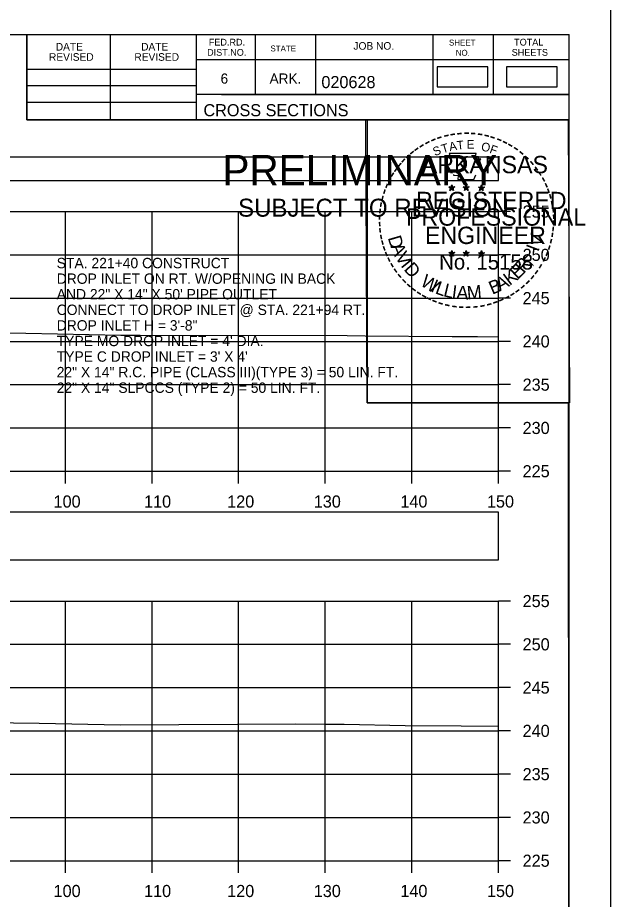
# Model space of a CAD drawing. Extents: x 1369627 to 1374022, y 380035 to 398173.
# Drawn here: x 1372193 to 1372261.5, y 384841.7 to 384943.6 of the extents above; entities that cross this region are included whole.
import ezdxf

# ---------------------------------------------------------------- set-up
doc = ezdxf.new("R2010")
doc.units = 0
for name, color, linetype in [('Default', 7, 'Continuous'), ('R_Axis', 7, 'Continuous'), ('R_Axis Annot', 7, 'Continuous'), ('R_Border', 7, 'Continuous'), ('R_Border PE', 7, 'Continuous'), ('R_Border Prem', 7, 'Continuous'), ('R_Exist Surface', 7, 'Continuous'), ('R_Grid', 7, 'Continuous'), ('R_No Plot', 7, 'Continuous'), ('R_Water Annot', 7, 'Continuous')]:
    doc.layers.add(name, color=color, linetype=linetype)

msp = doc.modelspace()

# ---------------------------------------------------------------- linework, layer by layer
at = {"layer": 'Default'}
for points in [[(1372241.46, 384935.61), (1372247.3, 384935.61), (1372247.3, 384937.92), (1372241.46, 384937.92)], [(1372249.48, 384935.61), (1372255.32, 384935.61), (1372255.32, 384937.92), (1372249.48, 384937.92)], [(1371948.53, 384924.79), (1372248.53, 384924.79), (1372248.53, 384927.49), (1371948.53, 384927.49)], [(1371948.53, 384880.95), (1372248.53, 384880.95), (1372248.53, 384886.47), (1371948.53, 384886.47)]]:
    msp.add_lwpolyline(points, close=True, dxfattribs=at)
at = {"layer": 'R_Axis'}
for p, q in [((1372248.53, 384891.19), (1372248.53, 384921.19)), ((1372249.93, 384921.19), (1372248.53, 384921.19)), ((1372249.93, 384916.19), (1372248.53, 384916.19)), ((1372249.93, 384911.19), (1372248.53, 384911.19)), ((1372249.93, 384906.19), (1372248.53, 384906.19)), ((1372249.93, 384901.19), (1372248.53, 384901.19)), ((1372249.93, 384896.19), (1372248.53, 384896.19)), ((1371948.53, 384891.19), (1372248.53, 384891.19)), ((1372198.53, 384889.79), (1372198.53, 384891.19)), ((1372208.53, 384889.79), (1372208.53, 384891.19)), ((1372218.53, 384889.79), (1372218.53, 384891.19)), ((1372228.53, 384889.79), (1372228.53, 384891.19)), ((1372238.53, 384889.79), (1372238.53, 384891.19)), ((1372248.53, 384889.79), (1372248.53, 384891.19)), ((1372249.93, 384891.19), (1372248.53, 384891.19)), ((1372248.53, 384846.19), (1372248.53, 384876.19)), ((1372249.93, 384876.19), (1372248.53, 384876.19)), ((1372249.93, 384871.19), (1372248.53, 384871.19)), ((1372249.93, 384866.19), (1372248.53, 384866.19)), ((1372249.93, 384861.19), (1372248.53, 384861.19)), ((1372249.93, 384856.19), (1372248.53, 384856.19)), ((1372249.93, 384851.19), (1372248.53, 384851.19)), ((1371948.53, 384846.19), (1372248.53, 384846.19)), ((1372198.53, 384844.79), (1372198.53, 384846.19)), ((1372208.53, 384844.79), (1372208.53, 384846.19)), ((1372218.53, 384844.79), (1372218.53, 384846.19)), ((1372228.53, 384844.79), (1372228.53, 384846.19)), ((1372238.53, 384844.79), (1372238.53, 384846.19)), ((1372248.53, 384844.79), (1372248.53, 384846.19)), ((1372249.93, 384846.19), (1372248.53, 384846.19))]:
    msp.add_line(p, q, dxfattribs=at)
at = {"layer": 'R_Border'}
for p, q in [((1371940.53, 384941.65), (1372256.71, 384941.65)), ((1372194.07, 384931.77), (1372194.07, 384941.65)), ((1372203.75, 384931.77), (1372203.75, 384941.65)), ((1372213.61, 384941.65), (1372213.61, 384931.77)), ((1372220.45, 384941.65), (1372220.45, 384934.71)), ((1372227.39, 384941.65), (1372227.39, 384934.71)), ((1372240.97, 384941.65), (1372240.97, 384934.71)), ((1372247.91, 384941.65), (1372247.91, 384934.71)), ((1372256.71, 384736.19), (1372256.71, 384941.65)), ((1372256.71, 384938.71), (1372213.61, 384938.71)), ((1372256.71, 384938.73), (1372256.71, 384938.73)), ((1372194.07, 384937.63), (1372213.61, 384937.63)), ((1372194.07, 384935.77), (1372213.61, 384935.77)), ((1372256.71, 384934.71), (1372213.61, 384934.71)), ((1372216.57, 384934.71), (1372256.71, 384934.71)), ((1372194.07, 384933.83), (1372213.61, 384933.83)), ((1372256.71, 384931.77), (1372194.07, 384931.77))]:
    msp.add_line(p, q, dxfattribs=at)
at = {"layer": 'R_Border PE'}
for p, q in [((1372243.14, 384924.28), (1372243.1, 384924.03)), ((1372243.14, 384923.91), (1372243.14, 384924.28)), ((1372243.14, 384924.28), (1372243.19, 384924.03)), ((1372244.81, 384924.28), (1372244.77, 384924.03)), ((1372244.81, 384923.91), (1372244.81, 384924.28)), ((1372244.81, 384924.28), (1372244.86, 384924.03)), ((1372246.58, 384924.27), (1372246.54, 384924.02)), ((1372246.58, 384923.9), (1372246.58, 384924.27)), ((1372246.58, 384924.27), (1372246.63, 384924.02)), ((1372242.79, 384924.03), (1372243.14, 384923.91)), ((1372242.79, 384924.03), (1372243.05, 384923.98)), ((1372242.79, 384924.03), (1372243.03, 384923.9)), ((1372242.93, 384923.62), (1372243.14, 384923.91)), ((1372242.93, 384923.62), (1372243.05, 384923.86)), ((1372242.93, 384923.62), (1372243.14, 384923.83)), ((1372243.49, 384924.03), (1372243.14, 384923.91)), ((1372243.36, 384923.62), (1372243.14, 384923.91)), ((1372243.36, 384923.62), (1372243.14, 384923.83)), ((1372243.49, 384924.03), (1372243.2, 384923.98)), ((1372243.36, 384923.62), (1372243.22, 384923.91)), ((1372243.49, 384924.03), (1372243.29, 384923.92)), ((1372244.46, 384924.03), (1372244.81, 384923.91)), ((1372244.46, 384924.03), (1372244.72, 384923.98)), ((1372244.46, 384924.03), (1372244.7, 384923.9)), ((1372244.6, 384923.62), (1372244.81, 384923.91)), ((1372244.6, 384923.62), (1372244.72, 384923.86)), ((1372244.6, 384923.62), (1372244.81, 384923.83)), ((1372245.16, 384924.03), (1372244.81, 384923.91)), ((1372245.03, 384923.62), (1372244.81, 384923.91)), ((1372245.03, 384923.62), (1372244.81, 384923.83)), ((1372245.16, 384924.03), (1372244.87, 384923.98)), ((1372245.03, 384923.62), (1372244.89, 384923.91)), ((1372245.16, 384924.03), (1372244.96, 384923.92)), ((1372246.23, 384924.01), (1372246.58, 384923.9)), ((1372246.23, 384924.01), (1372246.48, 384923.97)), ((1372246.23, 384924.01), (1372246.47, 384923.89)), ((1372246.36, 384923.61), (1372246.58, 384923.9)), ((1372246.36, 384923.61), (1372246.49, 384923.85)), ((1372246.36, 384923.61), (1372246.58, 384923.82)), ((1372246.92, 384924.01), (1372246.58, 384923.9)), ((1372246.79, 384923.61), (1372246.58, 384923.9)), ((1372246.79, 384923.61), (1372246.58, 384923.82)), ((1372246.92, 384924.01), (1372246.64, 384923.96)), ((1372246.79, 384923.61), (1372246.65, 384923.9)), ((1372246.92, 384924.01), (1372246.72, 384923.91)), ((1372242.79, 384916.45), (1372243.14, 384916.34)), ((1372242.79, 384916.45), (1372243.04, 384916.41)), ((1372242.79, 384916.45), (1372243.03, 384916.33)), ((1372242.92, 384916.04), (1372243.14, 384916.34)), ((1372242.92, 384916.04), (1372243.05, 384916.29)), ((1372242.92, 384916.04), (1372243.14, 384916.26)), ((1372243.14, 384916.71), (1372243.1, 384916.45)), ((1372243.14, 384916.34), (1372243.14, 384916.71)), ((1372243.14, 384916.71), (1372243.19, 384916.46)), ((1372243.49, 384916.45), (1372243.14, 384916.34)), ((1372243.35, 384916.04), (1372243.14, 384916.34)), ((1372243.35, 384916.04), (1372243.14, 384916.26)), ((1372243.49, 384916.45), (1372243.2, 384916.4)), ((1372243.35, 384916.04), (1372243.22, 384916.34)), ((1372243.49, 384916.45), (1372243.28, 384916.35)), ((1372244.46, 384916.45), (1372244.81, 384916.34)), ((1372244.46, 384916.45), (1372244.71, 384916.41)), ((1372244.46, 384916.45), (1372244.7, 384916.33)), ((1372244.59, 384916.04), (1372244.81, 384916.34)), ((1372244.59, 384916.04), (1372244.72, 384916.29)), ((1372244.59, 384916.04), (1372244.81, 384916.26)), ((1372244.81, 384916.71), (1372244.77, 384916.45)), ((1372244.81, 384916.34), (1372244.81, 384916.71)), ((1372244.81, 384916.71), (1372244.86, 384916.46)), ((1372245.16, 384916.45), (1372244.81, 384916.34)), ((1372245.02, 384916.04), (1372244.81, 384916.34)), ((1372245.02, 384916.04), (1372244.81, 384916.26)), ((1372245.16, 384916.45), (1372244.87, 384916.4)), ((1372245.02, 384916.04), (1372244.88, 384916.34)), ((1372245.16, 384916.45), (1372244.95, 384916.35)), ((1372246.23, 384916.44), (1372246.58, 384916.33)), ((1372246.23, 384916.44), (1372246.48, 384916.4)), ((1372246.23, 384916.44), (1372246.46, 384916.32)), ((1372246.36, 384916.03), (1372246.58, 384916.33)), ((1372246.36, 384916.03), (1372246.49, 384916.28)), ((1372246.36, 384916.03), (1372246.57, 384916.25)), ((1372246.58, 384916.7), (1372246.53, 384916.44)), ((1372246.79, 384916.03), (1372246.57, 384916.25)), ((1372246.58, 384916.33), (1372246.58, 384916.7)), ((1372246.58, 384916.7), (1372246.62, 384916.45)), ((1372246.92, 384916.44), (1372246.58, 384916.33)), ((1372246.79, 384916.03), (1372246.58, 384916.33)), ((1372246.92, 384916.44), (1372246.64, 384916.39)), ((1372246.79, 384916.03), (1372246.65, 384916.33)), ((1372246.92, 384916.44), (1372246.72, 384916.34))]:
    msp.add_line(p, q, dxfattribs=at)
for points in [[(1372242.84, 384927.9), (1372243.1, 384927.08)], [(1372246.35, 384926.98), (1372246.49, 384927.27), (1372245.8, 384927.24), (1372245.95, 384927.9), (1372242.84, 384927.9)], [(1372243.33, 384925.48), (1372243.33, 384925.39), (1372243.89, 384925.37), (1372243.84, 384924.9), (1372245.71, 384924.9), (1372245.91, 384925.44)], [(1372243.14, 384924.28), (1372243.36, 384923.62), (1372242.79, 384924.03), (1372243.49, 384924.03), (1372242.93, 384923.62), (1372243.14, 384924.28)], [(1372244.81, 384924.28), (1372245.03, 384923.62), (1372244.46, 384924.03), (1372245.16, 384924.03), (1372244.6, 384923.62), (1372244.81, 384924.28)], [(1372246.58, 384924.27), (1372246.79, 384923.61), (1372246.23, 384924.01), (1372246.92, 384924.01), (1372246.36, 384923.61), (1372246.58, 384924.27)], [(1372243.14, 384916.71), (1372243.35, 384916.04), (1372242.79, 384916.45), (1372243.49, 384916.45), (1372242.92, 384916.04), (1372243.14, 384916.71)], [(1372244.81, 384916.71), (1372245.02, 384916.04), (1372244.46, 384916.45), (1372245.16, 384916.45), (1372244.59, 384916.04), (1372244.81, 384916.71)], [(1372246.58, 384916.7), (1372246.79, 384916.03), (1372246.23, 384916.44), (1372246.92, 384916.44), (1372246.36, 384916.03), (1372246.58, 384916.7)]]:
    msp.add_lwpolyline(points, dxfattribs=at)
for centre, radius in [((1372243.14, 384923.91), 0.172), ((1372243.14, 384923.91), 0.145), ((1372243.14, 384923.91), 0.116), ((1372243.14, 384923.91), 0.0991), ((1372243.14, 384923.91), 0.0747), ((1372243.14, 384923.91), 0.0495), ((1372243.14, 384923.91), 0.0296), ((1372244.81, 384923.91), 0.172), ((1372244.81, 384923.91), 0.145), ((1372244.81, 384923.91), 0.116), ((1372244.81, 384923.91), 0.0991), ((1372244.81, 384923.91), 0.0747), ((1372244.81, 384923.91), 0.0495), ((1372244.81, 384923.91), 0.0296), ((1372246.58, 384923.9), 0.172), ((1372246.58, 384923.9), 0.145), ((1372246.58, 384923.9), 0.116), ((1372246.58, 384923.9), 0.0991), ((1372246.58, 384923.9), 0.0747), ((1372246.58, 384923.9), 0.0495), ((1372246.58, 384923.9), 0.0296), ((1372243.14, 384916.34), 0.172), ((1372243.14, 384916.34), 0.145), ((1372243.14, 384916.34), 0.116), ((1372243.14, 384916.34), 0.0991), ((1372243.14, 384916.34), 0.0747), ((1372243.14, 384916.34), 0.0495), ((1372243.14, 384916.34), 0.0296), ((1372244.81, 384916.34), 0.172), ((1372244.81, 384916.34), 0.145), ((1372244.81, 384916.34), 0.116), ((1372244.81, 384916.34), 0.0991), ((1372244.81, 384916.34), 0.0747), ((1372244.81, 384916.34), 0.0495), ((1372244.81, 384916.34), 0.0296), ((1372246.57, 384916.33), 0.172), ((1372246.57, 384916.33), 0.145), ((1372246.57, 384916.33), 0.116), ((1372246.57, 384916.33), 0.0991), ((1372246.57, 384916.33), 0.0747), ((1372246.57, 384916.33), 0.0495), ((1372246.57, 384916.33), 0.0296)]:
    msp.add_circle(centre, radius, dxfattribs=at)
at = {"layer": 'R_Exist Surface'}
for points in [[(1372153.5, 384907.82), (1372165.53, 384907.67), (1372174.6, 384907.54), (1372175.23, 384907.54), (1372175.65, 384907.54), (1372204.94, 384906.91), (1372205.73, 384906.91), (1372207.16, 384906.9), (1372231.05, 384906.87), (1372233.16, 384906.82), (1372243.21, 384906.75), (1372245.43, 384906.75), (1372246.11, 384906.74), (1372248.53, 384906.72)], [(1372151.2, 384862.39), (1372157.17, 384862.38), (1372174.75, 384862.34), (1372195.5, 384862.08), (1372204.87, 384861.87), (1372225.15, 384862), (1372228.48, 384861.97), (1372230.71, 384861.98), (1372237.77, 384861.82), (1372244.22, 384861.78), (1372248.53, 384861.74)]]:
    msp.add_lwpolyline(points, dxfattribs=at)
at = {"layer": 'R_Grid'}
for p, q in [((1371948.53, 384921.19), (1372248.53, 384921.19)), ((1372198.53, 384891.19), (1372198.53, 384921.19)), ((1372208.53, 384891.19), (1372208.53, 384921.19)), ((1372218.53, 384891.19), (1372218.53, 384921.19)), ((1372228.53, 384891.19), (1372228.53, 384921.19)), ((1372238.53, 384891.19), (1372238.53, 384921.19)), ((1372248.53, 384891.19), (1372248.53, 384921.19)), ((1371948.53, 384916.19), (1372248.53, 384916.19)), ((1371948.53, 384911.19), (1372248.53, 384911.19)), ((1371948.53, 384906.19), (1372248.53, 384906.19)), ((1371948.53, 384901.19), (1372248.53, 384901.19)), ((1371948.53, 384896.19), (1372248.53, 384896.19)), ((1371948.53, 384891.19), (1372248.53, 384891.19)), ((1371948.53, 384876.19), (1372248.53, 384876.19)), ((1372198.53, 384846.19), (1372198.53, 384876.19)), ((1372208.53, 384846.19), (1372208.53, 384876.19)), ((1372218.53, 384846.19), (1372218.53, 384876.19)), ((1372228.53, 384846.19), (1372228.53, 384876.19)), ((1372238.53, 384846.19), (1372238.53, 384876.19)), ((1372248.53, 384846.19), (1372248.53, 384876.19)), ((1371948.53, 384871.19), (1372248.53, 384871.19)), ((1371948.53, 384866.19), (1372248.53, 384866.19)), ((1371948.53, 384861.19), (1372248.53, 384861.19)), ((1371948.53, 384856.19), (1372248.53, 384856.19)), ((1371948.53, 384851.19), (1372248.53, 384851.19)), ((1371948.53, 384846.19), (1372248.53, 384846.19))]:
    msp.add_line(p, q, dxfattribs=at)
at = {"layer": 'R_No Plot'}
msp.add_line((1372232.74, 384909.31), (1372232.74, 384909.31), dxfattribs=at)
for points in [[(1371928.12, 384945.54), (1372261.46, 384945.54), (1372261.46, 384732.21), (1371928.12, 384732.21)], [(1372174.45, 384941.65), (1372194.07, 384941.65), (1372194.07, 384931.77), (1372210.18, 384931.77), (1372233.38, 384931.77), (1372233.38, 384899.1), (1372256.59, 384899.1), (1372256.71, 384736.19), (1371940.53, 384736.19), (1371940.53, 384941.65)], [(1372233.24, 384931.77), (1372256.59, 384931.77), (1372256.73, 384899.1), (1372233.38, 384899.1)]]:
    msp.add_lwpolyline(points, close=True, dxfattribs=at)

# ---------------------------------------------------------------- texts
at = {"layer": 'R_Axis Annot'}
for s, p in [('255', (1372251.33, 384920.49)), ('250', (1372251.33, 384915.49)), ('245', (1372251.33, 384910.49)), ('240', (1372251.33, 384905.49)), ('235', (1372251.33, 384900.49)), ('230', (1372251.33, 384895.49)), ('225', (1372251.33, 384890.49)), ('100', (1372197.16, 384886.99)), ('110', (1372207.61, 384886.99)), ('120', (1372217.21, 384886.99)), ('130', (1372227.21, 384886.99)), ('140', (1372237.21, 384886.99)), ('150', (1372247.21, 384886.99)), ('255', (1372251.33, 384875.49)), ('250', (1372251.33, 384870.49)), ('245', (1372251.33, 384865.49)), ('240', (1372251.33, 384860.49)), ('235', (1372251.33, 384855.49)), ('230', (1372251.33, 384850.49)), ('225', (1372251.33, 384845.49)), ('100', (1372197.16, 384841.99)), ('110', (1372207.61, 384841.99)), ('120', (1372217.21, 384841.99)), ('130', (1372227.21, 384841.99)), ('140', (1372237.21, 384841.99)), ('150', (1372247.21, 384841.99))]:
    msp.add_text(s, height=1.4, dxfattribs=at).set_placement(p)
at = {"layer": 'R_Border'}
for s, height, p in [('DATE', 0.879, (1372197.41, 384939.79)), ('DATE', 0.879, (1372207.27, 384939.79)), ('FED.RD.', 0.782, (1372215.09, 384940.37)), ('JOB NO.', 0.879, (1372231.79, 384939.89)), ('SHEET', 0.684, (1372242.83, 384940.37)), ('TOTAL', 0.782, (1372250.35, 384940.37)), ('DIST.NO.', 0.782, (1372214.89, 384939.19)), ('STATE', 0.684, (1372222.21, 384939.69)), ('NO.', 0.684, (1372243.61, 384939.19)), ('SHEETS', 0.782, (1372250.07, 384939.19)), ('REVISED', 0.879, (1372196.63, 384938.61)), ('REVISED', 0.879, (1372206.49, 384938.61)), ('6', 1.17, (1372216.45, 384935.97)), ('ARK.', 1.172, (1372222.11, 384935.97)), ('020628', 1.4, (1372228.09, 384935.45)), ('CROSS SECTIONS', 1.4, (1372214.47, 384932.2))]:
    msp.add_text(s, height=height, rotation=360, dxfattribs=at).set_placement(p)
at = {"layer": 'R_Border PE'}
for s, height, rotation, p in [('-', 1.6, 28.7918, (1372240.32, 384928.44)), ('-', 1.6, 24.3072, (1372240.95, 384928.76)), ('-', 1.6, 19.1761, (1372241.58, 384929.03)), ('-', 1.6, 13.6301, (1372242.33, 384929.27)), ('-', 1.6, 10.2193, (1372243.01, 384929.43)), ('T', 1, 6.0228, (1372243.78, 384928.33)), ('-', 1.6, 5.8968, (1372243.74, 384929.54)), ('-', 1.6, 0.1862, (1372244.51, 384929.62)), ('E', 1, 0.8323, (1372244.88, 384928.44)), ('-', 1.6, 357.743, (1372245.24, 384929.6)), ('-', 1.6, 352.1617, (1372245.98, 384929.55)), ('-', 1.6, 347.2049, (1372246.7, 384929.43)), ('-', 1.6, 342.3362, (1372247.33, 384929.28)), ('-', 1.6, 337.8551, (1372248.07, 384929.05)), ('-', 1.6, 334.1211, (1372248.7, 384928.78)), ('-', 1.6, 36.2317, (1372239.14, 384927.68)), ('-', 1.6, 34.0636, (1372239.72, 384928.07)), ('S', 1, 21.594, (1372241.19, 384927.58)), ('T', 1, 16.4036, (1372242.1, 384927.91)), ('A', 1, 11.2132, (1372242.93, 384928.16)), ('O', 1, 350.4515, (1372246.49, 384928.23)), ('F', 1, 340.0707, (1372247.44, 384928)), ('-', 1.6, 329.6409, (1372249.28, 384928.5)), ('-', 1.6, 325.8627, (1372249.92, 384928.14)), ('-', 1.6, 48.423, (1372237.78, 384926.41)), ('-', 1.6, 42.9622, (1372238.23, 384926.88)), ('-', 1.6, 38.9507, (1372238.67, 384927.3)), ('ARKANSAS', 2, 360, (1372239.69, 384925.62)), ('-', 1.6, 320.5297, (1372250.53, 384927.71)), ('-', 1.6, 315.5786, (1372251.13, 384927.23)), ('-', 1.6, 54.2325, (1372236.97, 384925.35)), ('-', 1.6, 50.6142, (1372237.38, 384925.92)), ('-', 1.6, 309.8797, (1372251.7, 384926.68)), ('-', 1.6, 306.6522, (1372252.22, 384926.07)), ('-', 1.6, 58.0706, (1372236.64, 384924.83)), ('-', 1.4, 303.6753, (1372252.71, 384925.51)), ('-', 1.6, 67.7743, (1372236.07, 384923.6)), ('-', 1.6, 62.8713, (1372236.33, 384924.21)), ('-', 1.6, 299.6684, (1372253.03, 384924.9)), ('-', 1.6, 294.6628, (1372253.35, 384924.29)), ('-', 1.6, 72.3945, (1372235.85, 384922.97)), ('REGISTERED', 2, 360, (1372239.01, 384921.47)), ('-', 1.6, 290.5728, (1372253.61, 384923.71)), ('-', 1.6, 285.1233, (1372253.84, 384923.13)), ('-', 1.6, 81.2013, (1372235.52, 384921.54)), ('-', 1.6, 75.461, (1372235.66, 384922.26)), ('-', 1.6, 280.5493, (1372254.04, 384922.39)), ('-', 1.6, 85.1863, (1372235.45, 384920.85)), ('PROFESSIONAL', 2, 360, (1372237.86, 384919.56)), ('-', 1.6, 276.5962, (1372254.21, 384921.62)), ('-', 1.6, 89.0622, (1372235.42, 384920.15)), ('-', 1.6, 274.3301, (1372254.27, 384920.9)), ('-', 1.6, 269.9407, (1372254.3, 384920.27)), ('-', 1.6, 94.1959, (1372235.46, 384919.43)), ('-', 1.6, 98.9479, (1372235.53, 384918.76)), ('ENGINEER', 2, 360, (1372240.05, 384917.44)), ('-', 1.6, 263.5172, (1372254.28, 384919.6)), ('-', 1.6, 101.7149, (1372235.66, 384918.03)), ('D', 1.54, 286.2848, (1372235.75, 384918.17)), ('V', 1.54, 72.6573, (1372253.35, 384917)), ('-', 1.6, 260.9953, (1372254.21, 384918.95)), ('-', 1.6, 105.4578, (1372235.83, 384917.43)), ('-', 1.6, 109.0874, (1372236.04, 384916.8)), ('A', 1.54, 292.7835, (1372236.05, 384917.16)), ('I', 1.54, 69.0301, (1372253.12, 384916.47)), ('-', 1.6, 252.8681, (1372253.92, 384917.55)), ('-', 1.6, 255.7626, (1372254.1, 384918.27)), ('-', 1.6, 114.0643, (1372236.3, 384916.21)), ('V', 1.54, 300.7936, (1372236.56, 384915.98)), ('No. 15158', 1.757, 360, (1372241.69, 384914.49)), ('-', 1.6, 247.8887, (1372253.7, 384916.87)), ('-', 1.6, 115.7289, (1372236.6, 384915.59)), ('-', 1.6, 120.4471, (1372236.96, 384915)), ('I', 1.54, 308.3502, (1372237.19, 384914.95)), ('D', 1.54, 311.9774, (1372237.54, 384914.48)), ('E', 1.54, 44.0175, (1372250.74, 384913.27)), ('R', 1.54, 50.3651, (1372251.47, 384913.98)), (',', 1.54, 57.4684, (1372252.2, 384914.86)), ('-', 1.6, 239.0712, (1372253.04, 384915.49)), ('-', 1.6, 244.6197, (1372253.43, 384916.25)), ('-', 1.6, 125.8934, (1372237.36, 384914.44)), ('K', 1.54, 36.9143, (1372249.83, 384912.58)), ('-', 1.6, 233.8452, (1372252.64, 384914.84)), ('-', 1.6, 130.7181, (1372237.82, 384913.89)), ('-', 1.6, 134.2238, (1372238.34, 384913.34)), ('W', 1.54, 328.0731, (1372239.42, 384912.72)), ('I', 1.54, 336.6877, (1372240.61, 384912.01)), ('L', 1.54, 340.3149, (1372241.14, 384911.76)), ('B', 1.54, 22.8589, (1372247.82, 384911.57)), ('A', 1.54, 28.9042, (1372248.71, 384911.94)), ('-', 1.6, 225.7653, (1372251.73, 384913.71)), ('-', 1.6, 231.2538, (1372252.21, 384914.27)), ('-', 1.6, 138.9338, (1372238.86, 384912.88)), ('-', 1.6, 144.6463, (1372239.42, 384912.47)), ('L', 1.54, 346.6625, (1372242.1, 384911.42)), ('I', 1.54, 353.0101, (1372243.09, 384911.18)), ('A', 1.54, 356.6373, (1372243.66, 384911.1)), ('M', 1.54, 4.6473, (1372244.95, 384911.04)), ('-', 1.6, 215.7363, (1372250.66, 384912.73)), ('-', 1.6, 221.0851, (1372251.21, 384913.2)), ('-', 1.6, 148.0898, (1372239.98, 384912.1)), ('-', 1.6, 151.5704, (1372240.56, 384911.78)), ('-', 1.6, 154.6002, (1372241.08, 384911.53)), ('-', 1.6, 158.5612, (1372241.71, 384911.28)), ('AAMU', 0.00002, 360, (1372244.74, 384911.03)), ('-', 1.6, 204.2516, (1372248.94, 384911.68)), ('-', 1.6, 207.3568, (1372249.57, 384912)), ('-', 1.6, 212.2491, (1372250.12, 384912.34)), ('-', 1.6, 162.7983, (1372242.39, 384911.06)), ('-', 1.6, 167.5555, (1372243.11, 384910.9)), ('-', 1.6, 173.1155, (1372243.88, 384910.79)), ('-', 1.6, 176.5183, (1372244.63, 384910.74)), ('-', 1.6, 181.5918, (1372245.37, 384910.76)), ('-', 1.6, 185.8167, (1372246.18, 384910.83)), ('-', 1.6, 191.2858, (1372246.92, 384910.96)), ('-', 1.6, 195.4743, (1372247.65, 384911.16)), ('-', 1.6, 199.4643, (1372248.31, 384911.4))]:
    msp.add_text(s, height=height, rotation=rotation, dxfattribs=at).set_placement(p)
at = {"layer": 'R_Border Prem'}
for s, height, p in [('PRELIMINARY', 3.5, (1372216.66, 384924.23)), ('DWB', 0.01, (1372217.41, 384926.08)), ('SUBJECT TO REVISION', 2.0751, (1372218.47, 384920.6))]:
    msp.add_text(s, height=height, rotation=360, dxfattribs=at).set_placement(p)
at = {"layer": 'R_Water Annot'}
for s, p in [('STA. 221+40 CONSTRUCT', (1372197.52, 384914.64)), ('DROP INLET ON RT. W/OPENING IN BACK', (1372197.52, 384912.84)), ('AND 22" X 14" X 50\' PIPE OUTLET', (1372197.52, 384911.04)), ('CONNECT TO DROP INLET @ STA. 221+94 RT.', (1372197.52, 384909.24)), ('DROP INLET H = 3\'-8"', (1372197.52, 384907.44)), ("TYPE MO DROP INLET = 4' DIA.", (1372197.52, 384905.64)), ("TYPE C DROP INLET = 3' X 4'", (1372197.52, 384903.84)), ('22" X 14" R.C. PIPE (CLASS III)(TYPE 3) = 50 LIN. FT.', (1372197.52, 384902.04)), ('22" X 14" SLPCCS (TYPE 2) = 50 LIN. FT.', (1372197.52, 384900.24))]:
    msp.add_text(s, height=1.2, dxfattribs=at).set_placement(p)

doc.saveas('drawing.dxf')
